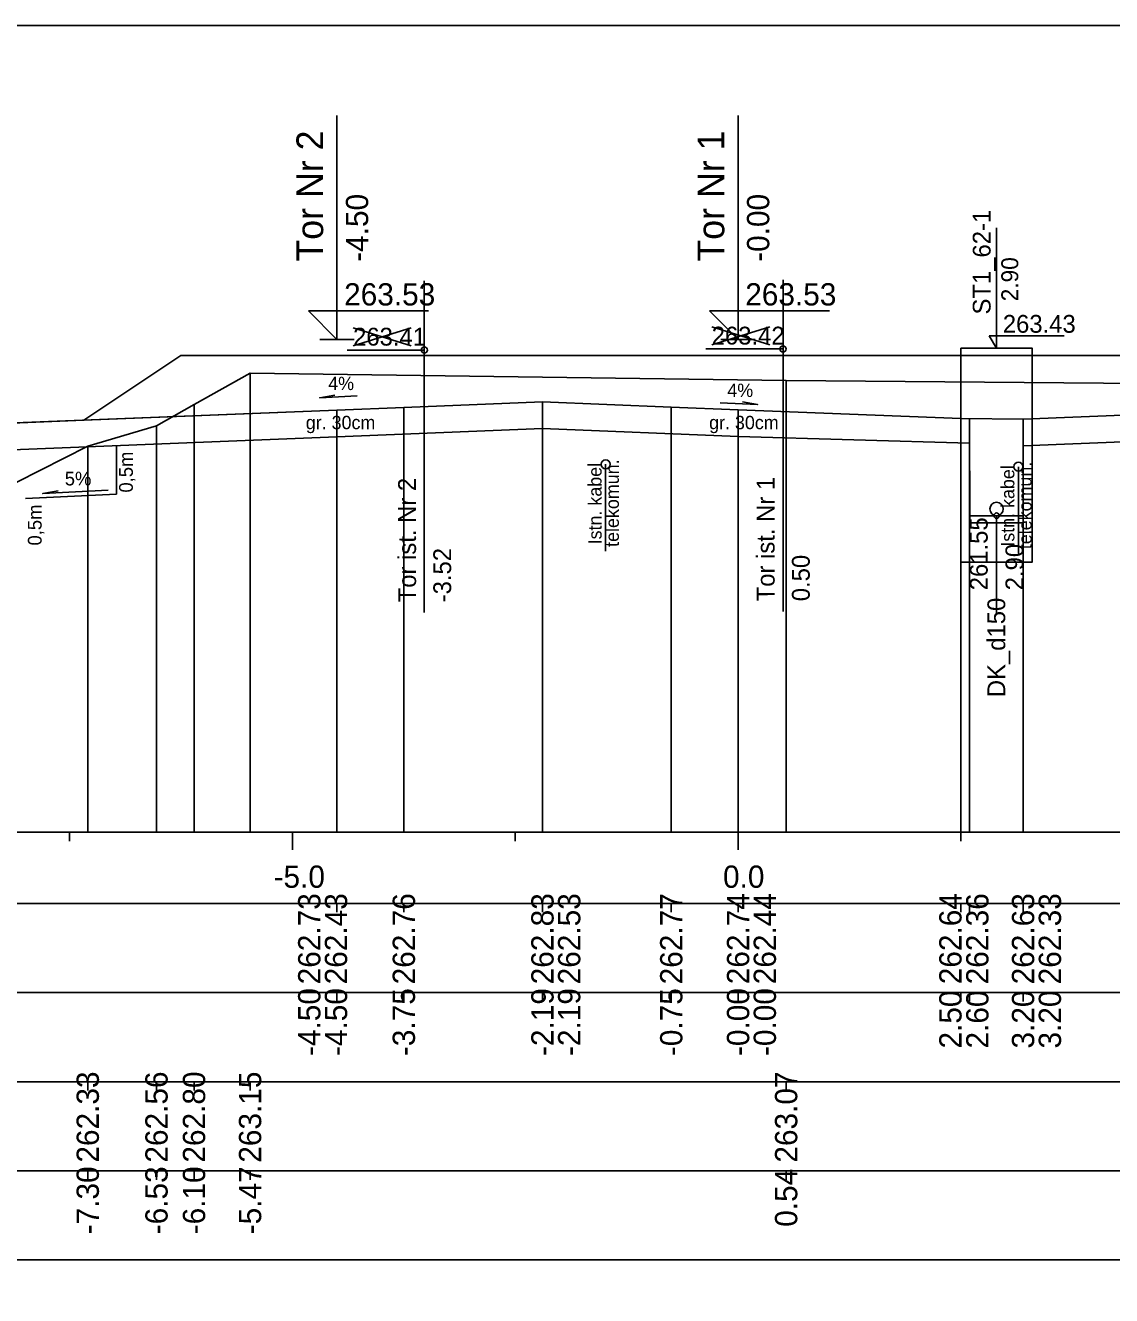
# Model space of a CAD drawing. Extents: x 6516023 to 6560129, y 5513077 to 5529206.
# Drawn here: x 6519677.72 to 6519689.9, y 5514498.91 to 5514513.16 of the extents above; entities that cross this region are included whole.
import ezdxf

# ---------------------------------------------------------------- set-up
doc = ezdxf.new("R2010")
doc.units = 0
for name, color, linetype in [('IR_default', 7, 'Continuous'), ('TOR_PRZEK_P-kable', 7, 'Continuous'), ('TOR_PRZEK_P-komponent', 7, 'Continuous'), ('TOR_PRZEK_P-odwodnienie', 7, 'Continuous'), ('TOR_PRZEK_P-opisy', 7, 'Continuous'), ('TOR_PRZEK_P-schodkowanie+wymiana', 7, 'Continuous'), ('TOR_PRZEK_P-tabelka istniejace', 7, 'Continuous'), ('TOR_PRZEK_P-tabelka projektowane', 7, 'Continuous'), ('TOR_PRZEK_P-teren istniejacy', 7, 'Continuous'), ('TOR_PRZEK_P-tory istniejace', 7, 'Continuous'), ('TOR_PRZEK_P-tory projektowane', 7, 'Continuous'), ('TOR_PRZEK_P-uklad odniesienia', 7, 'Continuous'), ('TOR_PRZEK_P-warstwa ochronna I', 7, 'Continuous'), ('TOR_PRZEK_P-warstwa ochronna II', 7, 'Continuous'), ('TOR_PS_T-skarpy projektowane', 7, 'Continuous'), ('TOR_RAMKI-ramka+tabelka 1', 7, 'Continuous')]:
    doc.layers.add(name, color=color, linetype=linetype)

msp = doc.modelspace()

# ---------------------------------------------------------------- linework, layer by layer
at = {"layer": 'IR_default'}
msp.add_lwpolyline([(6519669.357, 5514506.392), (6519672.706, 5514506.737), (6519673.013, 5514506.536), (6519673.413, 5514506.536), (6519673.719, 5514506.737), (6519676.632, 5514508.358), (6519677.213, 5514508.681), (6519677.381, 5514508.687), (6519678.373, 5514508.727), (6519678.53, 5514508.832), (6519679.463, 5514509.454), (6519679.969, 5514509.454), (6519682.963, 5514509.454), (6519683.818, 5514509.454), (6519683.963, 5514509.454), (6519684.469, 5514509.454), (6519687.463, 5514509.454), (6519689.43, 5514509.454), (6519689.763, 5514509.454), (6519690.269, 5514509.454)], dxfattribs=at)
at = {"layer": 'TOR_PRZEK_P-kable'}
for p, q in [((6519684.227, 5514508.232), (6519684.227, 5514507.258)), ((6519688.858, 5514508.205), (6519688.858, 5514507.232))]:
    msp.add_line(p, q, dxfattribs=at)
for centre in [(6519684.227, 5514508.232), (6519688.858, 5514508.205)]:
    msp.add_circle(centre, 0.05, dxfattribs=at)
at = {"layer": 'TOR_PRZEK_P-komponent'}
msp.add_lwpolyline([(6519679.463, 5514509.454), (6519682.963, 5514509.454), (6519683.963, 5514509.454), (6519687.463, 5514509.454), (6519689.763, 5514509.454), (6519693.263, 5514509.454), (6519694.513, 5514509.454), (6519698.013, 5514509.454), (6519699.098, 5514508.73), (6519696.263, 5514508.844), (6519695.513, 5514508.874), (6519694.263, 5514508.924), (6519693.513, 5514508.924), (6519692.263, 5514508.874), (6519691.513, 5514508.844), (6519688.91, 5514508.74), (6519688.213, 5514508.745), (6519685.713, 5514508.845), (6519684.963, 5514508.875), (6519683.518, 5514508.933), (6519681.963, 5514508.871), (6519681.213, 5514508.841), (6519678.373, 5514508.727), (6519678.373, 5514508.727)], close=True, dxfattribs=at)
at = {"layer": 'TOR_PRZEK_P-odwodnienie'}
for p, q in [((6519688.613, 5514509.534), (6519688.613, 5514510.884)), ((6519688.613, 5514509.534), (6519688.53, 5514509.672)), ((6519688.53, 5514509.672), (6519689.37, 5514509.672)), ((6519688.313, 5514507.575), (6519688.31, 5514508.746)), ((6519688.913, 5514507.577), (6519688.91, 5514508.74)), ((6519688.913, 5514507.656), (6519688.313, 5514507.656)), ((6519688.613, 5514507.656), (6519688.613, 5514506.554)), ((6519688.913, 5514507.576), (6519688.313, 5514507.576))]:
    msp.add_line(p, q, dxfattribs=at)
msp.add_lwpolyline([(6519688.213, 5514507.806), (6519688.213, 5514509.534), (6519689.013, 5514509.534), (6519689.013, 5514507.136), (6519688.213, 5514507.136), (6519688.213, 5514507.806)], dxfattribs=at)
for centre, radius in [((6519688.613, 5514507.731), 0.075), ((6519688.613, 5514507.656), 0.03)]:
    msp.add_circle(centre, radius, dxfattribs=at)
at = {"layer": 'TOR_PRZEK_P-opisy'}
for points in [[(6519681.438, 5514508.999), (6519681.02, 5514508.979), (6519681.188, 5514509.008)], [(6519685.513, 5514508.922), (6519685.931, 5514508.903), (6519685.763, 5514508.932)]]:
    msp.add_lwpolyline(points, dxfattribs=at)
at = {"layer": 'TOR_PRZEK_P-schodkowanie+wymiana'}
for p, q in [((6519678.74, 5514508.442), (6519678.74, 5514507.899)), ((6519678.74, 5514507.899), (6519677.718, 5514507.848))]:
    msp.add_line(p, q, dxfattribs=at)
at = {"layer": 'TOR_PRZEK_P-tabelka istniejace'}
for p, q in [((6519678.417, 5514501.206), (6519678.417, 5514501.306)), ((6519679.188, 5514501.206), (6519679.188, 5514501.306)), ((6519679.609, 5514501.206), (6519679.609, 5514501.306)), ((6519680.238, 5514501.206), (6519680.238, 5514501.306)), ((6519686.252, 5514501.206), (6519686.252, 5514501.306)), ((6519634.663, 5514500.306), (6519728.463, 5514500.306)), ((6519678.417, 5514500.206), (6519678.417, 5514500.306)), ((6519679.188, 5514500.206), (6519679.188, 5514500.306)), ((6519679.609, 5514500.206), (6519679.609, 5514500.306)), ((6519680.238, 5514500.206), (6519680.238, 5514500.306)), ((6519686.252, 5514500.206), (6519686.252, 5514500.306))]:
    msp.add_line(p, q, dxfattribs=at)
for points in [[(6519680.238, 5514509.255), (6519680.238, 5514504.306), (6519680.238, 5514504.176), (6519680.238, 5514504.106)], [(6519686.252, 5514509.173), (6519686.252, 5514504.306), (6519686.252, 5514504.176), (6519686.252, 5514504.106)], [(6519679.609, 5514508.902), (6519679.609, 5514504.306), (6519679.609, 5514504.176), (6519679.609, 5514504.106)], [(6519679.188, 5514508.662), (6519679.188, 5514504.306), (6519679.188, 5514504.176), (6519679.188, 5514504.106)], [(6519678.417, 5514508.436), (6519678.417, 5514504.306), (6519678.417, 5514504.176), (6519678.417, 5514504.106)]]:
    msp.add_lwpolyline(points, dxfattribs=at)
msp.add_lwpolyline([(6519634.663, 5514501.306), (6519634.663, 5514499.306), (6519728.463, 5514499.306), (6519728.463, 5514501.306)], close=True, dxfattribs=at)
at = {"layer": 'TOR_PRZEK_P-tabelka projektowane'}
for p, q in [((6519681.213, 5514503.206), (6519681.213, 5514503.306)), ((6519681.213, 5514503.206), (6519681.213, 5514503.306)), ((6519681.963, 5514503.206), (6519681.963, 5514503.306)), ((6519683.518, 5514503.206), (6519683.518, 5514503.306)), ((6519683.518, 5514503.206), (6519683.518, 5514503.306)), ((6519684.963, 5514503.206), (6519684.963, 5514503.306)), ((6519685.713, 5514503.206), (6519685.713, 5514503.306)), ((6519685.713, 5514503.206), (6519685.713, 5514503.306)), ((6519688.213, 5514503.206), (6519688.213, 5514503.306)), ((6519688.311, 5514503.206), (6519688.311, 5514503.306)), ((6519688.91, 5514503.206), (6519688.91, 5514503.306)), ((6519688.911, 5514503.206), (6519688.911, 5514503.306)), ((6519634.663, 5514502.306), (6519728.463, 5514502.306)), ((6519681.213, 5514502.206), (6519681.213, 5514502.306)), ((6519681.213, 5514502.206), (6519681.213, 5514502.306)), ((6519681.963, 5514502.206), (6519681.963, 5514502.306)), ((6519683.518, 5514502.206), (6519683.518, 5514502.306)), ((6519683.518, 5514502.206), (6519683.518, 5514502.306)), ((6519684.963, 5514502.206), (6519684.963, 5514502.306)), ((6519685.713, 5514502.206), (6519685.713, 5514502.306)), ((6519685.713, 5514502.206), (6519685.713, 5514502.306)), ((6519688.213, 5514502.206), (6519688.213, 5514502.306)), ((6519688.311, 5514502.206), (6519688.311, 5514502.306)), ((6519688.91, 5514502.206), (6519688.91, 5514502.306)), ((6519688.911, 5514502.206), (6519688.911, 5514502.306))]:
    msp.add_line(p, q, dxfattribs=at)
for points in [[(6519683.518, 5514508.933), (6519683.518, 5514504.306), (6519683.518, 5514504.176), (6519683.518, 5514504.106)], [(6519681.213, 5514508.841), (6519681.213, 5514504.306), (6519681.213, 5514504.176), (6519681.213, 5514504.106)], [(6519681.963, 5514508.871), (6519681.963, 5514504.306), (6519681.963, 5514504.176), (6519681.963, 5514504.106)], [(6519684.963, 5514508.875), (6519684.963, 5514504.306), (6519684.963, 5514504.176), (6519684.963, 5514504.106)], [(6519685.713, 5514508.845), (6519685.713, 5514504.306), (6519685.713, 5514504.176), (6519685.713, 5514504.106)], [(6519683.518, 5514508.633), (6519683.518, 5514504.306), (6519683.518, 5514504.176), (6519683.518, 5514504.106)], [(6519688.213, 5514508.745), (6519688.213, 5514504.306), (6519688.213, 5514504.176), (6519688.213, 5514504.106)], [(6519688.91, 5514508.74), (6519688.91, 5514504.306), (6519688.91, 5514504.176), (6519688.91, 5514504.106)], [(6519681.213, 5514508.541), (6519681.213, 5514504.306), (6519681.213, 5514504.176), (6519681.213, 5514504.106)], [(6519685.713, 5514508.545), (6519685.713, 5514504.306), (6519685.713, 5514504.176), (6519685.713, 5514504.106)], [(6519688.311, 5514508.471), (6519688.311, 5514504.306), (6519688.311, 5514504.176), (6519688.311, 5514504.106)], [(6519688.911, 5514508.44), (6519688.911, 5514504.306), (6519688.911, 5514504.176), (6519688.911, 5514504.106)]]:
    msp.add_lwpolyline(points, dxfattribs=at)
msp.add_lwpolyline([(6519634.663, 5514503.306), (6519634.663, 5514501.306), (6519728.463, 5514501.306), (6519728.463, 5514503.306)], close=True, dxfattribs=at)
at = {"layer": 'TOR_PRZEK_P-teren istniejacy'}
msp.add_lwpolyline([(6519667.886, 5514506.442), (6519669.222, 5514506.407), (6519671.681, 5514506.131), (6519672.292, 5514505.973), (6519673.325, 5514505.554), (6519676.557, 5514507.493), (6519678.417, 5514508.436), (6519679.188, 5514508.662), (6519679.609, 5514508.902), (6519680.238, 5514509.255), (6519686.252, 5514509.173), (6519698.266, 5514509.071), (6519698.64, 5514508.932), (6519699.389, 5514508.72), (6519699.775, 5514508.641), (6519700.272, 5514508.47), (6519701.838, 5514507.482), (6519706.147, 5514505.156), (6519707.212, 5514505.347), (6519707.292, 5514505.354), (6519707.765, 5514505.582), (6519709.861, 5514506.595)], dxfattribs=at)
at = {"layer": 'TOR_PRZEK_P-tory istniejace'}
for p, q in [((6519682.193, 5514510.289), (6519682.193, 5514506.569)), ((6519686.217, 5514510.301), (6519686.217, 5514506.581)), ((6519681.394, 5514509.561), (6519682.046, 5514509.764)), ((6519681.394, 5514509.764), (6519682.046, 5514509.561)), ((6519685.417, 5514509.573), (6519686.069, 5514509.776)), ((6519685.417, 5514509.776), (6519686.069, 5514509.573)), ((6519682.194, 5514509.514), (6519681.328, 5514509.514)), ((6519686.217, 5514509.526), (6519685.352, 5514509.526))]:
    msp.add_line(p, q, dxfattribs=at)
for centre in [(6519682.194, 5514509.514), (6519686.217, 5514509.526)]:
    msp.add_circle(centre, 0.035, dxfattribs=at)
at = {"layer": 'TOR_PRZEK_P-tory projektowane'}
for p, q in [((6519681.213, 5514510.512), (6519681.213, 5514512.144)), ((6519685.713, 5514510.512), (6519685.713, 5514512.144)), ((6519681.213, 5514510.512), (6519681.213, 5514509.634)), ((6519685.713, 5514510.512), (6519685.713, 5514509.634)), ((6519681.213, 5514509.634), (6519680.894, 5514509.953)), ((6519680.894, 5514509.953), (6519682.238, 5514509.953)), ((6519685.713, 5514509.634), (6519685.394, 5514509.953)), ((6519685.394, 5514509.953), (6519686.738, 5514509.953)), ((6519681.021, 5514509.634), (6519681.405, 5514509.634)), ((6519685.521, 5514509.634), (6519685.905, 5514509.634))]:
    msp.add_line(p, q, dxfattribs=at)
at = {"layer": 'TOR_PRZEK_P-uklad odniesienia'}
for p, q in [((6519638.463, 5514504.106), (6519728.463, 5514504.106)), ((6519678.213, 5514504.006), (6519678.213, 5514504.106)), ((6519680.713, 5514503.906), (6519680.713, 5514504.106)), ((6519683.213, 5514504.006), (6519683.213, 5514504.106)), ((6519685.713, 5514503.906), (6519685.713, 5514504.106)), ((6519688.213, 5514504.006), (6519688.213, 5514504.106))]:
    msp.add_line(p, q, dxfattribs=at)
at = {"layer": 'TOR_PRZEK_P-warstwa ochronna I'}
for points in [[(6519676.632, 5514508.358), (6519681.213, 5514508.541), (6519683.518, 5514508.633), (6519685.713, 5514508.545), (6519688.311, 5514508.471)], [(6519688.911, 5514508.44), (6519691.513, 5514508.544), (6519693.513, 5514508.624), (6519694.263, 5514508.624), (6519696.263, 5514508.542), (6519700.746, 5514508.362)]]:
    msp.add_lwpolyline(points, dxfattribs=at)
at = {"layer": 'TOR_PRZEK_P-warstwa ochronna II'}
msp.add_lwpolyline([(6519669.357, 5514506.392), (6519672.706, 5514506.737), (6519673.013, 5514506.536), (6519673.413, 5514506.536), (6519673.719, 5514506.737), (6519677.213, 5514508.681), (6519681.213, 5514508.841), (6519681.963, 5514508.871), (6519683.518, 5514508.933), (6519684.963, 5514508.875), (6519685.713, 5514508.845), (6519688.213, 5514508.745), (6519688.91, 5514508.74), (6519691.513, 5514508.844)], dxfattribs=at)
at = {"layer": 'TOR_PS_T-skarpy projektowane'}
msp.add_lwpolyline([(6519678.647, 5514507.943), (6519677.912, 5514507.904), (6519678.085, 5514507.934)], dxfattribs=at)
at = {"layer": 'TOR_RAMKI-ramka+tabelka 1'}
msp.add_lwpolyline([(6519632.013, 5514513.156), (6519879.513, 5514513.156), (6519879.513, 5514484.656), (6519632.013, 5514484.656)], close=True, dxfattribs=at)

# ---------------------------------------------------------------- texts
at = {"layer": 'TOR_PRZEK_P-kable'}
for s, height, p in [('Istn. kabel', 0.14999, (6519684.182, 5514507.334)), ('telekomun.', 0.15, (6519684.376, 5514507.306)), ('Istn. kabel', 0.14999, (6519688.813, 5514507.308)), ('telekomun.', 0.15, (6519689.007, 5514507.28))]:
    msp.add_text(s, height=height, rotation=90.0511, dxfattribs=at).set_placement(p)
at = {"layer": 'TOR_PRZEK_P-odwodnienie'}
for s, height, p in [('ST1_62-1', 0.2, (6519688.546, 5514509.913)), ('2.90', 0.19, (6519688.856, 5514510.061)), ('261.55', 0.2, (6519688.513, 5514506.819)), ('2.90', 0.2, (6519688.913, 5514506.819)), ('DK_d150', 0.2, (6519688.71, 5514505.62))]:
    msp.add_text(s, height=height, rotation=90, dxfattribs=at).set_placement(p)
msp.add_text('263.43', height=0.2, dxfattribs=at).set_placement((6519688.683, 5514509.708))
at = {"layer": 'TOR_PRZEK_P-opisy'}
for rotation, p in [(0.1515, (6519681.115, 5514509.064)), (359.8485, (6519685.592, 5514508.988))]:
    msp.add_text('4%', height=0.15, rotation=rotation, dxfattribs=at).set_placement(p)
at = {"layer": 'TOR_PRZEK_P-schodkowanie+wymiana'}
for p in [(6519678.923, 5514507.915), (6519677.9, 5514507.321)]:
    msp.add_text('0,5m', height=0.1545, rotation=90, dxfattribs=at).set_placement(p)
at = {"layer": 'TOR_PRZEK_P-tabelka istniejace'}
for s, p in [('262.33', (6519678.542, 5514500.398)), ('262.56', (6519679.313, 5514500.398)), ('262.80', (6519679.734, 5514500.398)), ('263.15', (6519680.363, 5514500.397)), ('263.07', (6519686.377, 5514500.398)), ('-7.30', (6519678.542, 5514499.594)), ('-6.53', (6519679.313, 5514499.594)), ('-6.10', (6519679.734, 5514499.594)), ('-5.47', (6519680.363, 5514499.594)), ('0.54', (6519686.377, 5514499.678))]:
    msp.add_text(s, height=0.25, rotation=90, dxfattribs=at).set_placement(p)
at = {"layer": 'TOR_PRZEK_P-tabelka projektowane'}
for s, p in [('262.73', (6519681.027, 5514502.398)), ('262.43', (6519681.327, 5514502.398)), ('262.76', (6519682.088, 5514502.398)), ('262.83', (6519683.643, 5514502.398)), ('262.53', (6519683.943, 5514502.398)), ('262.77', (6519685.088, 5514502.398)), ('262.74', (6519685.838, 5514502.399)), ('262.44', (6519686.138, 5514502.399)), ('262.64', (6519688.22, 5514502.399)), ('262.36', (6519688.522, 5514502.398)), ('262.63', (6519689.035, 5514502.398)), ('262.33', (6519689.336, 5514502.398)), ('-4.50', (6519681.027, 5514501.594)), ('-4.50', (6519681.327, 5514501.594)), ('-3.75', (6519682.088, 5514501.593)), ('-2.19', (6519683.643, 5514501.594)), ('-2.19', (6519683.943, 5514501.594)), ('-0.75', (6519685.088, 5514501.593)), ('-0.00', (6519685.838, 5514501.594)), ('-0.00', (6519686.138, 5514501.594)), ('2.50', (6519688.22, 5514501.678)), ('2.60', (6519688.522, 5514501.678)), ('3.20', (6519689.035, 5514501.678)), ('3.20', (6519689.336, 5514501.678))]:
    msp.add_text(s, height=0.25, rotation=90, dxfattribs=at).set_placement(p)
at = {"layer": 'TOR_PRZEK_P-tory istniejace'}
for s, p in [('263.41', (6519681.394, 5514509.564)), ('263.42', (6519685.417, 5514509.576))]:
    msp.add_text(s, height=0.2, dxfattribs=at).set_placement(p)
for s, rotation, p in [('Tor ist. Nr 2', 90.0511, (6519682.1, 5514506.684)), ('Tor ist. Nr 1', 90.0511, (6519686.123, 5514506.695)), ('-3.52', 90, (6519682.494, 5514506.684)), ('0.50', 90, (6519686.517, 5514506.696))]:
    msp.add_text(s, height=0.2, rotation=rotation, dxfattribs=at).set_placement(p)
at = {"layer": 'TOR_PRZEK_P-tory projektowane'}
for s, height, p in [('Tor Nr 2', 0.3, (6519681.058, 5514510.506)), ('Tor Nr 1', 0.3, (6519685.558, 5514510.506)), ('-4.50', 0.25, (6519681.563, 5514510.504)), ('-0.00', 0.25, (6519686.063, 5514510.504))]:
    msp.add_text(s, height=height, rotation=90, dxfattribs=at).set_placement(p)
for p in [(6519681.293, 5514510.014), (6519685.793, 5514510.014)]:
    msp.add_text('263.53', height=0.25, dxfattribs=at).set_placement(p)
at = {"layer": 'TOR_PRZEK_P-uklad odniesienia'}
for s, p in [('-5.0', (6519680.502, 5514503.481)), ('0.0', (6519685.544, 5514503.481))]:
    msp.add_text(s, height=0.25, dxfattribs=at).set_placement(p)
at = {"layer": 'TOR_PRZEK_P-warstwa ochronna I'}
for p in [(6519680.863, 5514508.626), (6519685.388, 5514508.626)]:
    msp.add_text('gr. 30cm', height=0.15, dxfattribs=at).set_placement(p)
at = {"layer": 'TOR_PS_T-skarpy projektowane'}
msp.add_text('5%', height=0.1545, dxfattribs=at).set_placement((6519678.159, 5514507.995))

doc.saveas('drawing.dxf')
